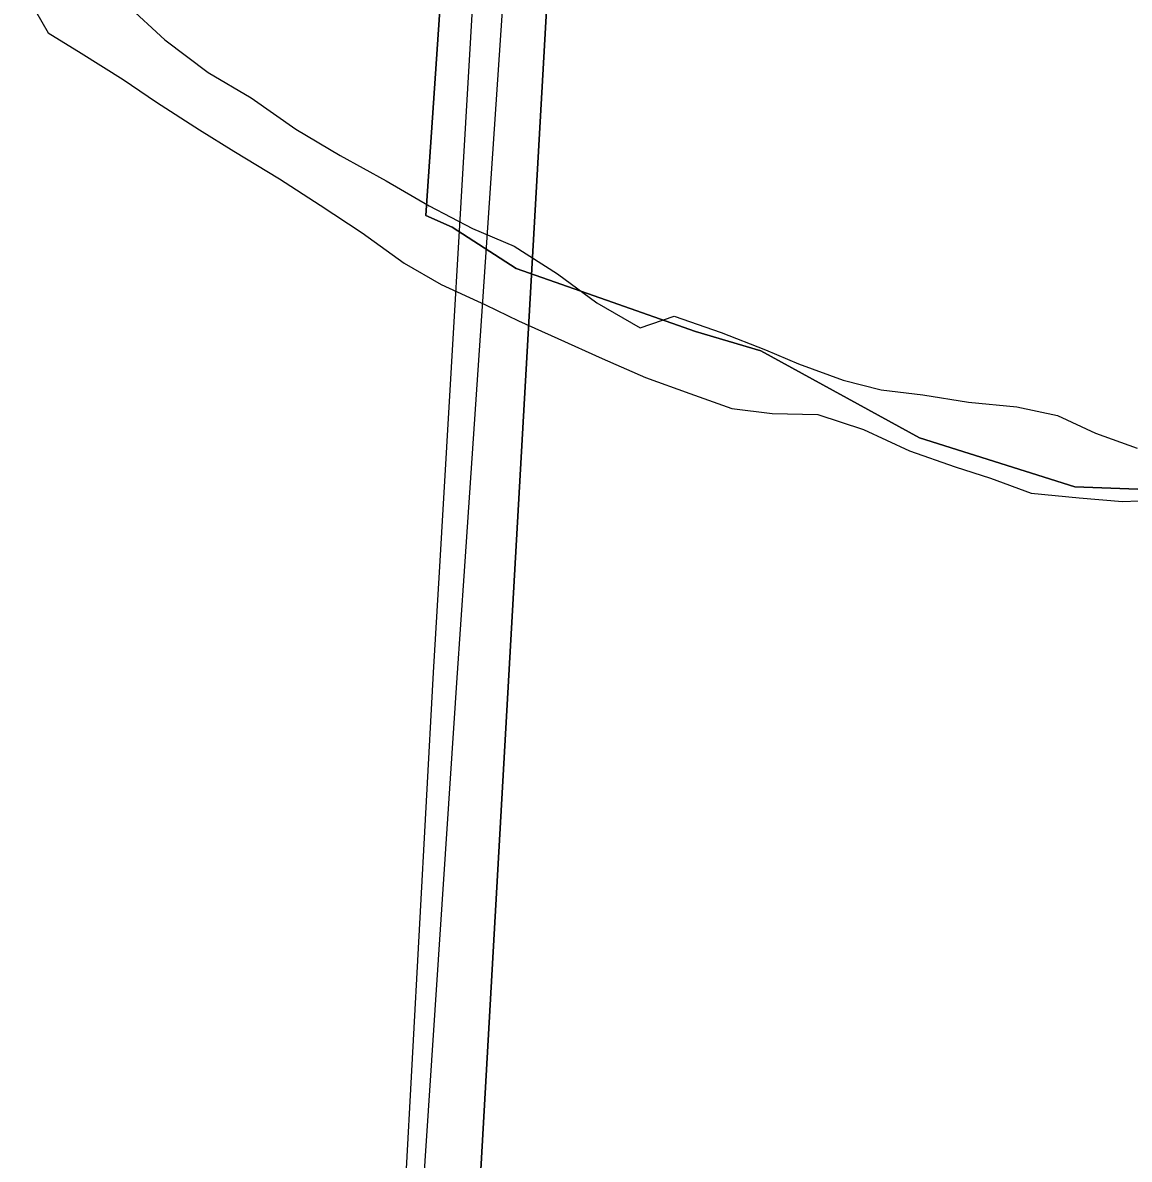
# Model space of a CAD drawing. Extents: x 114604 to 551442, y 316898 to 567001.
# Drawn here: x 242235 to 243979, y 398303 to 400096 of the extents above; entities that cross this region are included whole.
import ezdxf

# ---------------------------------------------------------------- set-up
doc = ezdxf.new("R2010")
doc.units = 0
for name, color, linetype in [('_CIVIL_CONSTRUCTION', 7, 'Continuous'), ('DV_X_County_Line', 7, 'Continuous'), ('GE_P_Alignment_100_Stations', 7, 'Continuous'), ('GE_P_Alignment_500_Distances', 7, 'Continuous')]:
    doc.layers.add(name, color=color, linetype=linetype)

msp = doc.modelspace()

# ---------------------------------------------------------------- linework, layer by layer
at = {"layer": '_CIVIL_CONSTRUCTION'}
for p, q in [((242891.5, 399229.6), (242947.5, 400181.3)), ((242931.2, 399231), (242966.9, 399757.2))]:
    msp.add_line(p, q, dxfattribs=at)
for points in [[(242966.9, 399757.2), (242995.5, 400178.2), (242999.5, 400231.2)], [(242737.1, 396765.7), (242756.6, 397068.8), (242800.7, 397661.1), (242838.2, 398258.8), (242882.2, 399071), (242891.5, 399229.6)], [(242794.5, 396864.5), (242812.9, 397062.4), (242834.5, 397680.9), (242866.4, 398260.4), (242919.8, 399062.6), (242931.2, 399231)]]:
    msp.add_lwpolyline(points, dxfattribs=at)
at = {"layer": 'DV_X_County_Line'}
for points in [[(242234.5, 400150), (242274.8, 400080.1), (242326.9, 400048.4), (242393.1, 400006.7), (242445.2, 399970.9), (242513.4, 399927.2), (242567.5, 399893.5), (242639.6, 399849.9), (242703.8, 399808.2), (242769.9, 399764.5), (242836.1, 399716.8), (242894.2, 399683.1), (242964.3, 399651.4), (243016.3, 399625.7), (243078.4, 399598), (243148.5, 399566.3), (243216.6, 399536.7), (243286.6, 399511.1), (243352.7, 399487.4), (243416.6, 399479.8), (243488.5, 399478.2), (243560.6, 399454.6), (243632.7, 399420.9), (243704.7, 399395.3), (243760.7, 399377.6), (243824.8, 399353.9), (243900.7, 399346.4), (243968.7, 399340.7), (244020.6, 399343)], [(242398.4, 400124.9), (242458.7, 400069.2), (242526.9, 400017.5), (242595, 399977.8), (242665.2, 399928.1), (242735.3, 399886.5), (242807.4, 399846.8), (242875.5, 399807.2), (242943.6, 399771.5), (243009.7, 399743.8), (243077.9, 399700.2), (243140, 399654.5), (243208.2, 399614.8), (243262, 399633.1), (243336, 399607.5), (243406.1, 399579.9), (243458.1, 399558.1), (243528.2, 399532.5), (243588.2, 399516.8), (243654.1, 399509.2), (243726.1, 399497.6), (243802.1, 399490), (243866.1, 399476.4), (243926.1, 399448.7), (243992.2, 399425)]]:
    msp.add_lwpolyline(points, dxfattribs=at)
at = {"layer": 'GE_P_Alignment_100_Stations'}
for points in [[(244149.5, 399354.6), (243893.9, 399364.1), (243648.5, 399441.5), (243398.3, 399578.3), (243295.7, 399609.1), (243155.3, 399658.5), (243012.9, 399708.7), (242911.7, 399773.7), (242870.3, 399792.1), (242896, 400170.6)], [(242896, 400170.6), (242870.3, 399792.1), (242911.7, 399773.7), (243012.9, 399708.7), (243155.3, 399658.5), (243295.7, 399609.1), (243398.3, 399578.3), (243648.5, 399441.5), (243893.9, 399364.1), (244149.5, 399354.6)]]:
    msp.add_lwpolyline(points, dxfattribs=at)
at = {"layer": 'GE_P_Alignment_500_Distances'}
for points in [[(242704.5, 393828.6), (243064.4, 400181.7), (243087.4, 400588.1), (243134.8, 401539), (243177.2, 402426.6), (243181.7, 402537.5), (243192.1, 402794.9), (243208.7, 403085.7), (243224.9, 403236.9), (243295.4, 404308.8), (243356.9, 405739.4), (243432.2, 407493.2), (243514.2, 409006.2), (243529.1, 409210.6)], [(243529.1, 409210.6), (243514.2, 409006.2), (243432.2, 407493.2), (243356.9, 405739.4), (243295.4, 404308.8), (243224.9, 403236.9), (243208.7, 403085.7), (243192.1, 402794.9), (243181.7, 402537.5), (243177.2, 402426.6), (243134.8, 401539), (243087.4, 400588.1), (243064.4, 400181.7), (242704.5, 393828.6)]]:
    msp.add_lwpolyline(points, dxfattribs=at)

doc.saveas('drawing.dxf')
